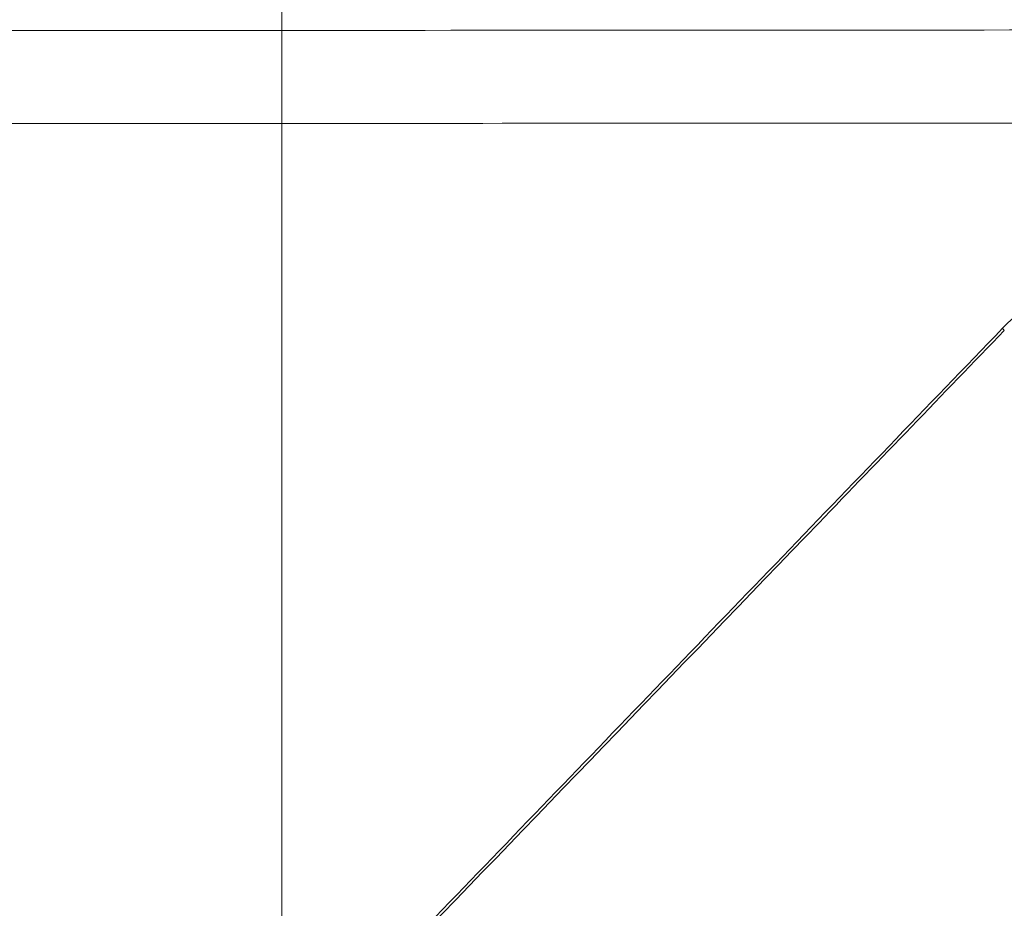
# Model space of a CAD drawing. Header units: millimetres. Extents: x -620 to 6530, y -1325 to 1325.
# Tile 408 of 656: x -8 to 23, y -236 to -208. Entities that reach past the tile are written whole.
import ezdxf

# ---------------------------------------------------------------- set-up
doc = ezdxf.new("R2010")
doc.units = ezdxf.units.MM
doc.layers.add('Left$10', color=7, linetype='Continuous', true_color=0xffffff)
doc.layers.add('Plan', color=7, linetype='Continuous', true_color=0xffffff)

msp = doc.modelspace()

# ---------------------------------------------------------------- linework, layer by layer
at = {"layer": 'Left$10', "color": 155, "linetype": 'Continuous', "lineweight": 13}
for p, q in [((0, -406.815, 1367.064), (0, 406.815, 1367.064)), ((0, -388.815, 1320.639), (0, 388.815, 1320.639)), ((0, 289.9, 265.227), (0, -289.9, 265.227)), ((0, -289.9, 248.691), (0, 289.9, 248.691)), ((0, 289.9, 155.331), (0, -289.9, 155.331)), ((0, -289.9, 208.244), (0, 289.9, 208.244)), ((0, 289.9, 243.446), (0, -289.9, 243.446)), ((0, -277.925, 111.051), (0, 277.925, 111.051)), ((0, 265.803, 105.492), (0, -265.803, 105.492)), ((0, -255.286, 101.707), (0, 255.286, 101.707)), ((0, 240.164, 1184.522), (0, -240.164, 1184.522)), ((0, -235.603, 1159.943), (0, 235.603, 1159.943)), ((0, 234.842, 1155.875), (0, -234.842, 1155.875)), ((0, -233.071, 1146.191), (0, 233.071, 1146.191)), ((0, 221.55, 1082.632), (0, -221.55, 1082.632)), ((0, -185.462, 94.175), (0, -255.286, 101.707)), ((0, -208.991, 1008.01), (0, -203.897, 1008.01)), ((0, -214.356, 1024.526), (0, -213.361, 1024.898)), ((0, -213.918, 1033.661), (0, -215.276, 1033.154))]:
    msp.add_line(p, q, dxfattribs=at)
at = {"layer": 'Left$10', "color": 155, "linetype": 'Continuous', "lineweight": 18}
for p, q in [((0, -406.782, 1368.426), (0, 406.782, 1368.426)), ((0, -388.258, 1347.175), (0, 388.258, 1347.175)), ((0, -265.519, 266.226), (0, 265.519, 266.226)), ((0, -219.773, 1072.709), (0, 219.773, 1072.709)), ((0, -186.535, 94.195), (0, -256.358, 101.727)), ((0, -208.991, 1008.013), (0, -203.897, 1008.013))]:
    msp.add_line(p, q, dxfattribs=at)
at = {"layer": 'Left$10', "color": 155, "linetype": 'Continuous', "lineweight": 18, "extrusion": (-1, 0, 0)}
msp.add_arc((220.924, 1033.668), 5, 249.4987, 269.2578, dxfattribs=at)
at = {"layer": 'Left$10', "color": 155, "linetype": 'Continuous', "lineweight": 13, "extrusion": (-1, 0, 0)}
for centre, major_axis, ratio, start_param, end_param in [((0, -210.646, 995.153), (0, 2.999, 0.077), 0.45686, 5.489274, 6.282189), ((0, -210.884, 1004.409), (0, -2.996, 0.156), 0.999935, 1.518069, 3.063497), ((0, -210.884, 1004.409), (0, 2.999, 0.077), 0.461829, 5.489384, 6.282186), ((0, -210.884, 1004.409), (0, -0.04, 3), 0.74058, 0.016883, 1.226048), ((0, -218.53, 1034.563), (0, -1.751, 4.683), 0.999473, 1.752188, 2.028086), ((0, -218.914, 1034.42), (0, 1.751, -4.683), 0.999473, 5.066322, 5.11181), ((0, -219.354, 1024.518), (0, 5, 0.037), 0.181073, 0.030944, 1.602601), ((0, -219.375, 1025.59), (0, -4.998, -0.156), 0.180287, 3.172798, 4.748517), ((0, -220.196, 1032.277), (0, -4.872, -1.122), 0.84293, 3.200973, 4.919369), ((0, -220.637, 1033.776), (0, -1.751, 4.683), 0.999473, 1.752188, 2.646832), ((0, -220.924, 1033.668), (0, -1.751, 4.683), 0.999473, 1.752188, 3.141579), ((0, -220.924, 1033.668), (0, 4.925, 0.862), 0.094455, 5.490864, 6.251107), ((0, -220.924, 1033.668), (0, -0.065, 5), 0.693589, 1.391336, 3.157296)]:
    msp.add_ellipse(centre, major_axis=major_axis, ratio=ratio, start_param=start_param, end_param=end_param, dxfattribs=at)
at = {"layer": 'Left$10', "color": 155, "linetype": 'Continuous', "lineweight": 18, "extrusion": (-1, 0, 0)}
for centre, major_axis, ratio, start_param, end_param in [((0, -210.821, 1005.627), (0, -2.996, 0.156), 0.999935, 1.518069, 3.063497), ((0, -218.368, 1016.705), (0, 5, 0.037), 0.181073, 0.000256, 0.030944), ((0, -220.637, 1033.776), (0, -1.751, 4.683), 0.999473, 2.646832, 3.141497)]:
    msp.add_ellipse(centre, major_axis=major_axis, ratio=ratio, start_param=start_param, end_param=end_param, dxfattribs=at)
at = {"layer": 'Left$10', "color": 155, "linetype": 'Continuous', "lineweight": 18}
for points, knots in [([(0, -758.021, 564.891), (0, -695.301, 564.821), (0, -632.413, 564.759), (0, -506.385, 564.653), (0, -443.245, 564.609), (0, -316.796, 564.538), (0, -190.178, 564.485), (0, 0, 564.458), (0, 190.178, 564.485), (0, 316.796, 564.538), (0, 443.245, 564.609), (0, 506.385, 564.653), (0, 632.413, 564.759), (0, 695.301, 564.821), (0, 758.021, 564.891)], [0, 0, 0, 0, 0.125, 0.125, 0.25, 0.25, 0.375, 0.5, 0.625, 0.75, 0.75, 0.875, 0.875, 1, 1, 1, 1]), ([(0, -384.313, 1771.101), (0, -376.829, 1771.332), (0, -369.283, 1771.555), (0, -354.077, 1771.99), (0, -346.417, 1772.2), (0, -330.993, 1772.607), (0, -323.23, 1772.804), (0, -307.61, 1773.183), (0, -299.755, 1773.365), (0, -276.066, 1773.891), (0, -260.111, 1774.213), (0, -227.968, 1774.797), (0, -211.78, 1775.06), (0, -179.265, 1775.526), (0, -162.938, 1775.729), (0, -130.238, 1776.076), (0, -113.866, 1776.22), (0, -89.34, 1776.391), (0, -81.171, 1776.441), (0, -64.854, 1776.526), (0, -56.707, 1776.561), (0, -40.446, 1776.617), (0, -32.332, 1776.638), (0, -20.194, 1776.659), (0, -14.133, 1776.667), (0, -7.078, 1776.671), (0, -3.554, 1776.673), (0, -1.794, 1776.673), (0, -1.039, 1776.673), (0, -0.536, 1776.673), (0, -0.285, 1776.673), (0, 8.011, 1776.673), (0, 16.083, 1776.666), (0, 32.27, 1776.638), (0, 40.385, 1776.617), (0, 56.649, 1776.561), (0, 64.798, 1776.526), (0, 81.117, 1776.441), (0, 89.288, 1776.391), (0, 113.818, 1776.22), (0, 130.193, 1776.076), (0, 162.899, 1775.73), (0, 179.229, 1775.526), (0, 211.749, 1775.061), (0, 227.94, 1774.798), (0, 260.089, 1774.213), (0, 276.047, 1773.891), (0, 299.74, 1773.365), (0, 307.597, 1773.183), (0, 323.219, 1772.804), (0, 330.984, 1772.607), (0, 346.41, 1772.2), (0, 354.072, 1771.99), (0, 369.281, 1771.555), (0, 376.828, 1771.332), (0, 384.313, 1771.101)], [0, 0, 0, 0, 0.03125, 0.03125, 0.0625, 0.0625, 0.09375, 0.09375, 0.125, 0.125, 0.1875, 0.1875, 0.25, 0.25, 0.3125, 0.3125, 0.375, 0.375, 0.40625, 0.40625, 0.4375, 0.4375, 0.46875, 0.46875, 0.484375, 0.492187, 0.496094, 0.498047, 0.499023, 0.499023, 0.5, 0.5, 0.53125, 0.53125, 0.5625, 0.5625, 0.59375, 0.59375, 0.625, 0.625, 0.6875, 0.6875, 0.75, 0.75, 0.8125, 0.8125, 0.875, 0.875, 0.90625, 0.90625, 0.9375, 0.9375, 0.96875, 0.96875, 1, 1, 1, 1]), ([(0, 383.672, 1819.015), (0, 355.042, 1819.894), (0, 326.333, 1820.65), (0, 264.645, 1822.046), (0, 231.516, 1822.654), (0, 165.317, 1823.615), (0, 132.236, 1823.968), (0, 66.108, 1824.438), (0, 33.051, 1824.554), (0, -33.053, 1824.554), (0, -66.11, 1824.438), (0, -132.238, 1823.968), (0, -165.319, 1823.615), (0, -231.518, 1822.654), (0, -264.647, 1822.046), (0, -326.333, 1820.65), (0, -355.042, 1819.894), (0, -383.672, 1819.015)], [0, 0, 0, 0, 0.111426, 0.111426, 0.24093, 0.24093, 0.37044, 0.37044, 0.499956, 0.499956, 0.629478, 0.629478, 0.759006, 0.759006, 0.888541, 0.888541, 1, 1, 1, 1]), ([(0, 0, 2416.044), (0, -4.38, 2416.044), (0, -8.759, 2416.042), (0, -15.329, 2416.037), (0, -17.519, 2416.034), (0, -21.898, 2416.028), (0, -32.846, 2416.012), (0, -43.79, 2415.982), (0, -70.05, 2415.886), (0, -87.547, 2415.788), (0, -140.01, 2415.38), (0, -174.946, 2414.957), (0, -244.73, 2413.744), (0, -279.578, 2412.955), (0, -349.174, 2410.948), (0, -383.923, 2409.73), (0, -418.617, 2408.267)], [0, 0, 0, 0, 0.03125, 0.03125, 0.046875, 0.046875, 0.0625, 0.125, 0.125, 0.25, 0.25, 0.5, 0.5, 0.75, 0.75, 1, 1, 1, 1]), ([(0, 0, 2511.852), (0, -66.781, 2511.853), (0, -133.629, 2510.892), (0, -273.984, 2506.862), (0, -347.553, 2503.581), (0, -420.977, 2499.14)], [0, 0, 0, 0, 0.474999, 0.474999, 1, 1, 1, 1]), ([(0, -437.728, 2548.106), (0, -361.408, 2552.871), (0, -284.928, 2556.392), (0, -138.932, 2560.719), (0, -69.43, 2561.748), (0, 0, 2561.748)], [0, 0, 0, 0, 0.525004, 0.525004, 1, 1, 1, 1]), ([(0, -437.875, 2536.749), (0, -428.791, 2537.316), (0, -419.703, 2537.865), (0, -401.521, 2538.93), (0, -392.427, 2539.444), (0, -374.232, 2540.438), (0, -365.131, 2540.917), (0, -351.476, 2541.61), (0, -346.923, 2541.836), (0, -337.817, 2542.28), (0, -333.263, 2542.498), (0, -319.599, 2543.138), (0, -310.487, 2543.546), (0, -292.259, 2544.328), (0, -283.142, 2544.702), (0, -264.904, 2545.413), (0, -255.782, 2545.751), (0, -237.536, 2546.391), (0, -228.41, 2546.694), (0, -214.719, 2547.121), (0, -210.155, 2547.259), (0, -201.026, 2547.526), (0, -196.461, 2547.655), (0, -182.766, 2548.029), (0, -164.502, 2548.492), (0, -146.233, 2548.883), (0, -127.961, 2549.239), (0, -118.824, 2549.4), (0, -105.116, 2549.613), (0, -100.547, 2549.68), (0, -91.408, 2549.805), (0, -86.839, 2549.863), (0, -73.129, 2550.023), (0, -63.989, 2550.112), (0, -50.278, 2550.219), (0, -45.707, 2550.251), (0, -36.566, 2550.304), (0, -22.854, 2550.371), (0, -9.142, 2550.398), (0, 0, 2550.398)], [0, 0, 0, 0, 0.0625, 0.0625, 0.125, 0.125, 0.1875, 0.1875, 0.21875, 0.21875, 0.25, 0.25, 0.3125, 0.3125, 0.375, 0.375, 0.4375, 0.4375, 0.5, 0.5, 0.53125, 0.53125, 0.5625, 0.5625, 0.625, 0.6875, 0.6875, 0.75, 0.75, 0.78125, 0.78125, 0.8125, 0.8125, 0.875, 0.875, 0.90625, 0.90625, 0.9375, 1, 1, 1, 1]), ([(0, -422.108, 2505.656), (0, -348.488, 2510.11), (0, -274.721, 2513.401), (0, -133.989, 2517.443), (0, -66.961, 2518.406), (0, 0, 2518.406)], [0, 0, 0, 0, 0.525001, 0.525001, 1, 1, 1, 1]), ([(0, -18.633, -1.482), (0, -59.662, 14.995), (0, -100.691, 31.472), (0, -182.749, 64.426), (0, -223.778, 80.903), (0, -264.807, 97.379)], [0, 0, 0, 0, 0.5, 0.5, 1, 1, 1, 1]), ([(0, -433.684, 2553.012), (0, -387.736, 2555.998), (0, -292.621, 2561.179), (0, -163.35, 2565.371), (0, -80.143, 2566.56), (0, -46.25, 2566.791)], [0, 0, 0, 0, 0.356999, 0.738117, 1, 1, 1, 1]), ([(0, -370.435, 1490.016), (0, -359.139, 1490.571), (0, -347.84, 1491.101), (0, -325.236, 1492.11), (0, -313.932, 1492.589), (0, -291.318, 1493.497), (0, -280.009, 1493.925), (0, -263.041, 1494.529), (0, -257.385, 1494.724), (0, -246.07, 1495.102), (0, -240.413, 1495.284), (0, -223.438, 1495.812), (0, -212.12, 1496.139), (0, -189.485, 1496.741), (0, -178.166, 1497.016), (0, -155.529, 1497.517), (0, -144.209, 1497.741), (0, -121.569, 1498.14), (0, -110.249, 1498.314), (0, -98.927, 1498.462)], [0, 0, 0, 0, 0.125, 0.125, 0.25, 0.25, 0.375, 0.375, 0.4375, 0.4375, 0.5, 0.5, 0.625, 0.625, 0.75, 0.75, 0.875, 0.875, 1, 1, 1, 1]), ([(0, -98.927, 1497.706), (0, -144.439, 1497.114), (0, -189.943, 1496.113), (0, -280.912, 1493.295), (0, -326.378, 1491.477), (0, -371.814, 1489.252)], [0, 0, 0, 0, 0.5, 0.5, 1, 1, 1, 1]), ([(0, -371.412, 1474.193), (0, -349.23, 1475.28), (0, -327.044, 1476.27), (0, -293.759, 1477.608), (0, -282.663, 1478.03), (0, -260.469, 1478.825), (0, -249.371, 1479.198), (0, -227.173, 1479.895), (0, -216.074, 1480.22), (0, -193.873, 1480.82), (0, -182.772, 1481.095), (0, -149.468, 1481.849), (0, -127.263, 1482.254), (0, -105.057, 1482.562)], [0, 0, 0, 0, 0.25, 0.25, 0.375, 0.375, 0.5, 0.5, 0.625, 0.625, 0.75, 0.75, 1, 1, 1, 1]), ([(0, -108.338, 1402.141), (0, -116.104, 1402.136), (0, -135.785, 1402.124), (0, -166.028, 1402.099), (0, -196.995, 1402.068), (0, -224.405, 1402.036), (0, -249.471, 1402.003), (0, -274.12, 1401.966), (0, -296.286, 1401.93), (0, -314.942, 1401.897), (0, -328.141, 1401.872), (0, -335.463, 1401.858), (0, -338.079, 1401.853)], [0, 0, 0, 0, 0.101348, 0.256855, 0.394731, 0.505598, 0.614724, 0.722051, 0.827522, 0.904296, 0.965813, 1, 1, 1, 1]), ([(0, -208.57, 996.222), (0, -208.57, 996.222), (0, -208.57, 996.222), (0, -208.57, 996.209), (0, -208.569, 996.197), (0, -208.569, 996.184)], [0, 0, 0, 0, 0.000939, 0.000939, 1, 1, 1, 1]), ([(0, -210.887, 1007.408), (0, -211.343, 1007.402), (0, -211.8, 1007.396), (0, -214.931, 1007.355), (0, -217.607, 1007.319), (0, -224.565, 1007.226), (0, -228.85, 1007.169), (0, -235.282, 1007.083), (0, -237.428, 1007.055), (0, -239.575, 1007.026)], [0, 0, 0, 0, 0.047807, 0.047807, 0.327795, 0.327795, 0.775776, 0.775776, 1, 1, 1, 1]), ([(0, -213.046, 96.96), (0, -213.082, 96.876), (0, -213.117, 96.792), (0, -213.274, 96.426), (0, -213.399, 96.146), (0, -213.659, 95.589), (0, -213.793, 95.312), (0, -214.073, 94.762), (0, -214.219, 94.489), (0, -214.446, 94.083), (0, -214.523, 93.949), (0, -214.681, 93.681), (0, -214.761, 93.548), (0, -215.006, 93.153), (0, -215.176, 92.894), (0, -215.529, 92.385), (0, -215.713, 92.136), (0, -215.954, 91.831), (0, -216.002, 91.77), (0, -216.101, 91.65), (0, -216.249, 91.471), (0, -216.403, 91.296), (0, -216.716, 90.954), (0, -216.933, 90.734), (0, -217.274, 90.421), (0, -217.39, 90.32), (0, -217.628, 90.123), (0, -217.75, 90.027), (0, -217.907, 89.912), (0, -217.939, 89.89), (0, -218.002, 89.844), (0, -218.034, 89.822), (0, -218.131, 89.756), (0, -218.196, 89.713), (0, -218.392, 89.588), (0, -218.526, 89.509), (0, -218.798, 89.362), (0, -218.937, 89.294), (0, -219.15, 89.2), (0, -219.222, 89.17), (0, -219.367, 89.114), (0, -219.44, 89.088), (0, -219.812, 88.964), (0, -220.113, 88.895), (0, -220.571, 88.842), (0, -220.725, 88.832), (0, -220.957, 88.831), (0, -221.035, 88.833), (0, -221.152, 88.839), (0, -221.191, 88.842), (0, -221.269, 88.849), (0, -221.308, 88.852), (0, -221.658, 88.891), (0, -221.961, 88.961), (0, -222.257, 89.064)], [0, 0, 0, 0, 0.020808, 0.020808, 0.09075, 0.09075, 0.160692, 0.160692, 0.230635, 0.230635, 0.265606, 0.265606, 0.300577, 0.300577, 0.370519, 0.370519, 0.440462, 0.440462, 0.457947, 0.457947, 0.475433, 0.510404, 0.510404, 0.580346, 0.580346, 0.615317, 0.615317, 0.650289, 0.650289, 0.659031, 0.659031, 0.667774, 0.667774, 0.68526, 0.68526, 0.720231, 0.720231, 0.755202, 0.755202, 0.772688, 0.772688, 0.790173, 0.790173, 0.860115, 0.860115, 0.895087, 0.895087, 0.912572, 0.912572, 0.921315, 0.921315, 0.930058, 0.930058, 1, 1, 1, 1]), ([(0, -213.918, 1033.661), (0, -213.889, 1033.422), (0, -213.858, 1033.164), (0, -213.794, 1032.612), (0, -213.761, 1032.319), (0, -213.694, 1031.696), (0, -213.661, 1031.368), (0, -213.613, 1030.85), (0, -213.597, 1030.673), (0, -213.577, 1030.446), (0, -213.573, 1030.4), (0, -213.566, 1030.308), (0, -213.562, 1030.262), (0, -213.551, 1030.123), (0, -213.543, 1030.03), (0, -213.507, 1029.56), (0, -213.481, 1029.172), (0, -213.434, 1028.375), (0, -213.415, 1027.965), (0, -213.383, 1027.125), (0, -213.372, 1026.694), (0, -213.363, 1026.142), (0, -213.362, 1026.031), (0, -213.36, 1025.807), (0, -213.359, 1025.695), (0, -213.358, 1025.356), (0, -213.359, 1025.128), (0, -213.361, 1024.898)], [0, 0, 0, 0, 0.125, 0.125, 0.25, 0.25, 0.375, 0.375, 0.4375, 0.4375, 0.453125, 0.453125, 0.46875, 0.46875, 0.5, 0.5, 0.625, 0.625, 0.75, 0.75, 0.875, 0.875, 0.90625, 0.90625, 0.9375, 0.9375, 1, 1, 1, 1]), ([(0, -213.361, 1024.898), (0, -213.364, 1024.573), (0, -213.37, 1023.915), (0, -213.377, 1022.91), (0, -213.38, 1022.227), (0, -213.381, 1021.796), (0, -213.382, 1021.71), (0, -213.382, 1021.537), (0, -213.383, 1021.278), (0, -213.383, 1021.019), (0, -213.384, 1020.502), (0, -213.384, 1019.812), (0, -213.382, 1018.778), (0, -213.379, 1018.089), (0, -213.375, 1017.401), (0, -213.373, 1017.057), (0, -213.371, 1016.713)], [0, 0, 0, 0, 0.125, 0.25, 0.375, 0.375, 0.40625, 0.40625, 0.4375, 0.5, 0.5, 0.625, 0.75, 0.875, 0.875, 1, 1, 1, 1]), ([(0, -215.743, 1050.095), (0, -215.613, 1049.378), (0, -215.181, 1046.961), (0, -214.518, 1042.945), (0, -213.883, 1038.783), (0, -213.575, 1036.328), (0, -213.489, 1035.159), (0, -213.484, 1034.241), (0, -213.703, 1033.074), (0, -214.047, 1032.285), (0, -214.335, 1031.834), (0, -214.383, 1031.762)], [0, 0, 0, 0, 0.085799, 0.294934, 0.504254, 0.715277, 0.827163, 0.895109, 0.935285, 0.989591, 1, 1, 1, 1]), ([(0, -215.829, 1050.605), (0, -215.741, 1050.114), (0, -215.655, 1049.625), (0, -215.485, 1048.653), (0, -215.401, 1048.169), (0, -215.297, 1047.568), (0, -215.266, 1047.387), (0, -215.236, 1047.207), (0, -215.215, 1047.088), (0, -215.205, 1047.028), (0, -215.154, 1046.729), (0, -215.114, 1046.493), (0, -214.995, 1045.79), (0, -214.842, 1044.87), (0, -214.698, 1043.986), (0, -214.593, 1043.336), (0, -214.559, 1043.122), (0, -214.508, 1042.803), (0, -214.491, 1042.698), (0, -214.458, 1042.488), (0, -214.442, 1042.384), (0, -214.361, 1041.867), (0, -214.299, 1041.47), (0, -214.183, 1040.706), (0, -214.128, 1040.34), (0, -214.025, 1039.639), (0, -213.977, 1039.304), (0, -213.922, 1038.906), (0, -213.911, 1038.827), (0, -213.89, 1038.671), (0, -213.879, 1038.595), (0, -213.849, 1038.37), (0, -213.829, 1038.225), (0, -213.775, 1037.807), (0, -213.742, 1037.549), (0, -213.686, 1037.075), (0, -213.661, 1036.858), (0, -213.631, 1036.565), (0, -213.622, 1036.473), (0, -213.61, 1036.343), (0, -213.607, 1036.3), (0, -213.6, 1036.219), (0, -213.597, 1036.18), (0, -213.582, 1035.993), (0, -213.576, 1035.867), (0, -213.57, 1035.663), (0, -213.572, 1035.585), (0, -213.585, 1035.476), (0, -213.595, 1035.446), (0, -213.611, 1035.44)], [0, 0, 0, 0, 0.0625, 0.0625, 0.125, 0.125, 0.140625, 0.148438, 0.148438, 0.15625, 0.15625, 0.1875, 0.1875, 0.25, 0.3125, 0.3125, 0.34375, 0.34375, 0.359375, 0.359375, 0.375, 0.375, 0.4375, 0.4375, 0.5, 0.5, 0.5625, 0.5625, 0.578125, 0.578125, 0.59375, 0.59375, 0.625, 0.625, 0.6875, 0.6875, 0.75, 0.75, 0.78125, 0.78125, 0.796875, 0.796875, 0.8125, 0.8125, 0.875, 0.875, 0.9375, 0.9375, 1, 1, 1, 1]), ([(0, -213.952, 1034.221), (0, -213.952, 1034.221), (0, -213.952, 1034.217), (0, -213.944, 1034.039), (0, -213.9, 1033.64), (0, -213.863, 1033.31)], [0, 0, 0, 0, 0.024375, 0.423495, 1, 1, 1, 1]), ([(0, -214.379, 1025.718), (0, -214.39, 1026.09), (0, -214.406, 1026.457), (0, -214.446, 1027.179), (0, -214.471, 1027.534), (0, -214.527, 1028.234), (0, -214.559, 1028.578), (0, -214.604, 1029.001), (0, -214.613, 1029.085), (0, -214.627, 1029.211), (0, -214.631, 1029.253), (0, -214.641, 1029.336), (0, -214.665, 1029.543), (0, -214.69, 1029.746), (0, -214.752, 1030.224), (0, -214.795, 1030.531), (0, -214.886, 1031.124), (0, -214.934, 1031.41), (0, -214.994, 1031.752), (0, -215.006, 1031.819), (0, -215.031, 1031.953), (0, -215.043, 1032.019), (0, -215.08, 1032.215), (0, -215.105, 1032.342), (0, -215.178, 1032.71), (0, -215.228, 1032.94), (0, -215.276, 1033.154)], [0, 0, 0, 0, 0.125, 0.125, 0.25, 0.25, 0.375, 0.375, 0.40625, 0.40625, 0.421875, 0.421875, 0.4375, 0.5, 0.5, 0.625, 0.625, 0.75, 0.75, 0.78125, 0.78125, 0.8125, 0.8125, 0.875, 0.875, 1, 1, 1, 1]), ([(0, -220.379, 1461.803), (0, -220.052, 1461.803), (0, -219.397, 1461.853), (0, -218.138, 1462.144), (0, -216.751, 1462.854), (0, -215.639, 1464.128), (0, -215.248, 1465.63), (0, -215.639, 1467.133), (0, -216.751, 1468.407), (0, -218.138, 1469.116), (0, -219.397, 1469.408), (0, -220.052, 1469.457), (0, -220.379, 1469.457)], [0, 0, 0, 0, 0.0625, 0.125, 0.25, 0.375, 0.5, 0.625, 0.75, 0.875, 0.9375, 1, 1, 1, 1]), ([(0, -243.159, 1200.665), (0, -242.019, 1194.571), (0, -239.735, 1182.331), (0, -237.448, 1169.984), (0, -235.731, 1160.684), (0, -235.159, 1157.578), (0, -234.443, 1153.686), (0, -234.3, 1152.907), (0, -234.013, 1151.349), (0, -233.584, 1149.012), (0, -233.155, 1146.672), (0, -231.724, 1138.868), (0, -229.438, 1126.351), (0, -227.156, 1113.772), (0, -225.873, 1106.679), (0, -225.731, 1105.891), (0, -225.446, 1104.314), (0, -225.019, 1101.949), (0, -224.023, 1096.428), (0, -222.604, 1088.536), (0, -221.472, 1082.219), (0, -220.624, 1077.479), (0, -220.2, 1075.109), (0, -219.706, 1072.343), (0, -219.495, 1071.157), (0, -219.389, 1070.564), (0, -219.354, 1070.366), (0, -219.283, 1069.971), (0, -218.12, 1063.45), (0, -216.957, 1056.929), (0, -215.829, 1050.605)], [0, 0, 0, 0, 0.125, 0.25, 0.25, 0.3125, 0.3125, 0.328125, 0.328125, 0.34375, 0.375, 0.375, 0.5, 0.625, 0.625, 0.640625, 0.640625, 0.65625, 0.6875, 0.75, 0.8125, 0.8125, 0.84375, 0.859375, 0.867188, 0.867188, 0.871094, 0.871094, 0.875, 1, 1, 1, 1]), ([(0, -220.379, 1469.457), (0, -220.706, 1469.457), (0, -221.361, 1469.408), (0, -222.62, 1469.116), (0, -224.007, 1468.407), (0, -225.119, 1467.133), (0, -225.509, 1465.63), (0, -225.119, 1464.128), (0, -224.007, 1462.854), (0, -222.62, 1462.144), (0, -221.361, 1461.853), (0, -220.706, 1461.803), (0, -220.379, 1461.803)], [0, 0, 0, 0, 0.0625, 0.125, 0.25, 0.375, 0.5, 0.625, 0.75, 0.875, 0.9375, 1, 1, 1, 1])]:
    msp.add_open_spline(points, degree=3, knots=knots, dxfattribs=at)
for points, degree in [([(0, -371.656, 1481.189), (0, -237.002, 1487.787), (0, -102.197, 1489.601)], 2), ([(0, -121.939, 1443.435), (0, -129.931, 1443.435), (0, -146.217, 1443.435), (0, -171.41, 1443.435), (0, -197.164, 1443.434), (0, -214.531, 1443.434), (0, -223.215, 1443.434)], 3), ([(0, -739.93, 635.198), (0, -536.334, 634.972), (0, -331.001, 634.84), (0, -125.352, 634.802)], 3), ([(0, -207.822, 1005.706), (0, -206.692, 962.816), (0, -205.563, 919.926), (0, -204.433, 877.036)], 3), ([(0, -274.773, 1008.593), (0, -253.459, 1008.606), (0, -232.143, 1008.617), (0, -210.823, 1008.627)], 3), ([(0, -213.369, 1016.741), (0, -213.309, 1008.625)], 1), ([(0, -218.886, 1029.092), (0, -219.173, 1028.985)], 1), ([(0, -342.428, 1027.094), (0, -301.924, 1027.619), (0, -261.419, 1028.144), (0, -220.914, 1028.669)], 3), ([(0, -222.257, 89.064), (0, -228.309, 91.16), (0, -234.36, 93.256), (0, -240.412, 95.352)], 3), ([(0, -223.215, 1443.434), (0, -232.043, 1443.434), (0, -249.699, 1443.434), (0, -275.869, 1443.435), (0, -301.453, 1443.435), (0, -317.976, 1443.435), (0, -326.08, 1443.435)], 3)]:
    msp.add_open_spline(points, degree=degree, dxfattribs=at)
at = {"layer": 'Left$10', "color": 155, "linetype": 'Continuous', "lineweight": 13}
for points, knots in [([(0, -745.551, 628.946), (0, -638.739, 628.828), (0, -531.592, 628.736), (0, -317.91, 628.602), (0, -211.312, 628.561), (0, -104.814, 628.545)], [0, 0, 0, 0, 0.503001, 0.503001, 1, 1, 1, 1]), ([(0, -104.828, 634.748), (0, -211.854, 634.765), (0, -318.818, 634.807), (0, -532.017, 634.942), (0, -638.287, 635.035), (0, -744.226, 635.153)], [0, 0, 0, 0, 0.5, 0.5, 1, 1, 1, 1]), ([(0, -108.344, 1404.255), (0, -117.984, 1404.249), (0, -134.93, 1404.238), (0, -159.827, 1404.217), (0, -183.034, 1404.196), (0, -206.887, 1404.17), (0, -230.737, 1404.14), (0, -254.934, 1404.107), (0, -277.126, 1404.073), (0, -294.959, 1404.044), (0, -305.731, 1404.025), (0, -311.567, 1404.014), (0, -314.807, 1404.008), (0, -317.794, 1404.003), (0, -320.747, 1403.997), (0, -323.667, 1403.992), (0, -326.553, 1403.986), (0, -329.406, 1403.981), (0, -332.225, 1403.975), (0, -335.011, 1403.97), (0, -336.957, 1403.966), (0, -337.974, 1403.964), (0, -338.075, 1403.964)], [0, 0, 0, 0, 0.125822, 0.221162, 0.324968, 0.428772, 0.532575, 0.636378, 0.744774, 0.822433, 0.869353, 0.885532, 0.898687, 0.911697, 0.924561, 0.93728, 0.949853, 0.962281, 0.974563, 0.9867, 0.998691, 1, 1, 1, 1]), ([(0, -108.348, 1399.439), (0, -108.404, 1399.439), (0, -108.889, 1399.439), (0, -109.802, 1399.438), (0, -111.086, 1399.437), (0, -112.37, 1399.437), (0, -113.654, 1399.436), (0, -114.938, 1399.435), (0, -116.222, 1399.434), (0, -117.506, 1399.434), (0, -118.79, 1399.433), (0, -120.074, 1399.432), (0, -121.358, 1399.431), (0, -122.641, 1399.43), (0, -123.925, 1399.429), (0, -125.209, 1399.429), (0, -126.492, 1399.428), (0, -127.775, 1399.427), (0, -129.059, 1399.426), (0, -130.342, 1399.425), (0, -131.625, 1399.424), (0, -132.908, 1399.423), (0, -134.191, 1399.422), (0, -135.474, 1399.421), (0, -136.756, 1399.421), (0, -138.039, 1399.42), (0, -139.321, 1399.419), (0, -140.603, 1399.418), (0, -141.886, 1399.417), (0, -143.168, 1399.416), (0, -144.449, 1399.415), (0, -145.731, 1399.414), (0, -147.013, 1399.413), (0, -148.294, 1399.412), (0, -149.575, 1399.411), (0, -150.856, 1399.41), (0, -152.137, 1399.409), (0, -153.418, 1399.408), (0, -154.698, 1399.407), (0, -155.978, 1399.405), (0, -157.258, 1399.404), (0, -158.538, 1399.403), (0, -159.818, 1399.402), (0, -161.097, 1399.401), (0, -162.377, 1399.4), (0, -163.656, 1399.399), (0, -164.934, 1399.398), (0, -166.213, 1399.397), (0, -167.491, 1399.395), (0, -168.769, 1399.394), (0, -170.047, 1399.393), (0, -171.325, 1399.392), (0, -172.602, 1399.391), (0, -173.879, 1399.39), (0, -175.156, 1399.388), (0, -176.432, 1399.387), (0, -177.709, 1399.386), (0, -178.985, 1399.385), (0, -180.26, 1399.383), (0, -181.536, 1399.382), (0, -182.811, 1399.381), (0, -184.086, 1399.38), (0, -185.36, 1399.378), (0, -186.634, 1399.377), (0, -187.908, 1399.376), (0, -189.182, 1399.374), (0, -190.455, 1399.373), (0, -191.728, 1399.372), (0, -193.001, 1399.37), (0, -194.273, 1399.369), (0, -195.545, 1399.368), (0, -196.816, 1399.366), (0, -198.087, 1399.365), (0, -199.358, 1399.364), (0, -200.629, 1399.362), (0, -201.899, 1399.361), (0, -203.169, 1399.359), (0, -204.438, 1399.358), (0, -205.707, 1399.357), (0, -206.976, 1399.355), (0, -208.244, 1399.354), (0, -209.512, 1399.352), (0, -210.779, 1399.351), (0, -212.046, 1399.349), (0, -213.313, 1399.348), (0, -214.579, 1399.346), (0, -215.844, 1399.345), (0, -217.11, 1399.343), (0, -218.375, 1399.342), (0, -219.639, 1399.34), (0, -220.903, 1399.339), (0, -222.167, 1399.337), (0, -223.43, 1399.336), (0, -224.693, 1399.334), (0, -225.955, 1399.333), (0, -227.217, 1399.331), (0, -228.478, 1399.329), (0, -229.739, 1399.328), (0, -230.999, 1399.326), (0, -232.259, 1399.325), (0, -233.518, 1399.323), (0, -234.777, 1399.321), (0, -236.035, 1399.32), (0, -237.293, 1399.318), (0, -238.551, 1399.316), (0, -239.808, 1399.315), (0, -241.064, 1399.313), (0, -242.32, 1399.311), (0, -243.575, 1399.31), (0, -244.83, 1399.308), (0, -246.084, 1399.306), (0, -247.61, 1399.304), (0, -249.407, 1399.302), (0, -251.475, 1399.299), (0, -253.542, 1399.296), (0, -255.609, 1399.293), (0, -257.675, 1399.29), (0, -259.74, 1399.287), (0, -261.804, 1399.284), (0, -263.867, 1399.281), (0, -265.93, 1399.278), (0, -267.991, 1399.275), (0, -270.052, 1399.272), (0, -272.111, 1399.269), (0, -274.17, 1399.266), (0, -276.227, 1399.262), (0, -278.284, 1399.259), (0, -280.339, 1399.256), (0, -282.393, 1399.253), (0, -284.446, 1399.249), (0, -286.498, 1399.246), (0, -288.549, 1399.243), (0, -290.598, 1399.239), (0, -292.646, 1399.236), (0, -294.693, 1399.233), (0, -296.739, 1399.229), (0, -298.784, 1399.226), (0, -300.827, 1399.222), (0, -302.868, 1399.219), (0, -304.909, 1399.215), (0, -306.948, 1399.212), (0, -308.985, 1399.208), (0, -311.021, 1399.204), (0, -313.056, 1399.201), (0, -315.089, 1399.197), (0, -317.121, 1399.194), (0, -319.151, 1399.19), (0, -321.179, 1399.186), (0, -323.206, 1399.182), (0, -325.232, 1399.179), (0, -327.255, 1399.175), (0, -329.277, 1399.171), (0, -331.297, 1399.167), (0, -333.316, 1399.163), (0, -335.333, 1399.159), (0, -336.927, 1399.156), (0, -337.849, 1399.154), (0, -338.099, 1399.154)], [0, 0, 0, 0, 0.000741, 0.006326, 0.011912, 0.017498, 0.023084, 0.028669, 0.034255, 0.03984, 0.045425, 0.05101, 0.056594, 0.062178, 0.067762, 0.073346, 0.078929, 0.084512, 0.090095, 0.095677, 0.101258, 0.10684, 0.112421, 0.118001, 0.123581, 0.12916, 0.134739, 0.140318, 0.145895, 0.151472, 0.157049, 0.162625, 0.1682, 0.173774, 0.179348, 0.184921, 0.190494, 0.196065, 0.201636, 0.207206, 0.212775, 0.218344, 0.223911, 0.229477, 0.235043, 0.240608, 0.246172, 0.251734, 0.257296, 0.262857, 0.268417, 0.273975, 0.279533, 0.285089, 0.290645, 0.296199, 0.301752, 0.307304, 0.312855, 0.318404, 0.323952, 0.329499, 0.335045, 0.340589, 0.346132, 0.351674, 0.357214, 0.362753, 0.368291, 0.373827, 0.379361, 0.384894, 0.390426, 0.395956, 0.401485, 0.407012, 0.412537, 0.418061, 0.423583, 0.429104, 0.434623, 0.44014, 0.445655, 0.451169, 0.456681, 0.462192, 0.4677, 0.473207, 0.478712, 0.484215, 0.489716, 0.495215, 0.500712, 0.506208, 0.511701, 0.517193, 0.522682, 0.52817, 0.533655, 0.539139, 0.54462, 0.550099, 0.555576, 0.561051, 0.566524, 0.571994, 0.577463, 0.582929, 0.588393, 0.593855, 0.599314, 0.604771, 0.613777, 0.622781, 0.631781, 0.640777, 0.649771, 0.65876, 0.667746, 0.676729, 0.685707, 0.694682, 0.703652, 0.712619, 0.721581, 0.730539, 0.739492, 0.748441, 0.757385, 0.766324, 0.775259, 0.784188, 0.793112, 0.802031, 0.810945, 0.819854, 0.828757, 0.837654, 0.846546, 0.855432, 0.864312, 0.873185, 0.882053, 0.890915, 0.89977, 0.908619, 0.917461, 0.926296, 0.935125, 0.943947, 0.952762, 0.96157, 0.970371, 0.979164, 0.98795, 0.996729, 1, 1, 1, 1]), ([(0, -338.117, 1401.282), (0, -337.897, 1401.283), (0, -332.843, 1401.293), (0, -321.038, 1401.315), (0, -302.986, 1401.348), (0, -283.602, 1401.38), (0, -265.109, 1401.409), (0, -252.353, 1401.427), (0, -245.037, 1401.437), (0, -242.853, 1401.44), (0, -240.666, 1401.443), (0, -238.475, 1401.446), (0, -236.28, 1401.449), (0, -234.081, 1401.452), (0, -231.879, 1401.455), (0, -229.672, 1401.458), (0, -227.462, 1401.461), (0, -225.249, 1401.463), (0, -223.031, 1401.466), (0, -220.81, 1401.469), (0, -218.585, 1401.472), (0, -216.357, 1401.474), (0, -214.125, 1401.477), (0, -211.889, 1401.48), (0, -209.649, 1401.482), (0, -207.406, 1401.485), (0, -205.159, 1401.487), (0, -202.909, 1401.49), (0, -200.655, 1401.492), (0, -198.397, 1401.495), (0, -196.136, 1401.497), (0, -193.871, 1401.5), (0, -191.603, 1401.502), (0, -189.331, 1401.505), (0, -187.055, 1401.507), (0, -184.776, 1401.509), (0, -182.493, 1401.512), (0, -180.207, 1401.514), (0, -177.917, 1401.516), (0, -175.623, 1401.518), (0, -173.327, 1401.521), (0, -171.026, 1401.523), (0, -168.722, 1401.525), (0, -166.415, 1401.527), (0, -164.104, 1401.529), (0, -161.79, 1401.531), (0, -159.472, 1401.533), (0, -157.151, 1401.535), (0, -154.827, 1401.537), (0, -152.499, 1401.539), (0, -150.168, 1401.541), (0, -147.833, 1401.543), (0, -145.495, 1401.545), (0, -143.153, 1401.547), (0, -140.808, 1401.548), (0, -138.46, 1401.55), (0, -136.109, 1401.552), (0, -133.754, 1401.554), (0, -131.396, 1401.555), (0, -129.034, 1401.557), (0, -126.67, 1401.559), (0, -124.302, 1401.56), (0, -121.93, 1401.562), (0, -119.556, 1401.563), (0, -117.178, 1401.565), (0, -114.797, 1401.566), (0, -112.413, 1401.568), (0, -110.263, 1401.569), (0, -108.908, 1401.57), (0, -108.349, 1401.57)], [0, 0, 0, 0, 0.002869, 0.06605, 0.154268, 0.238714, 0.319262, 0.395798, 0.405286, 0.41479, 0.424311, 0.433848, 0.443401, 0.45297, 0.462555, 0.472157, 0.481775, 0.491409, 0.501058, 0.510724, 0.520406, 0.530104, 0.539817, 0.549547, 0.559292, 0.569053, 0.57883, 0.588623, 0.598431, 0.608255, 0.618094, 0.627949, 0.637819, 0.647705, 0.657607, 0.667523, 0.677455, 0.687402, 0.697365, 0.707343, 0.717336, 0.727344, 0.737367, 0.747405, 0.757458, 0.767526, 0.777609, 0.787706, 0.797819, 0.807946, 0.818088, 0.828245, 0.838416, 0.848602, 0.858802, 0.869017, 0.879246, 0.889489, 0.899747, 0.910019, 0.920305, 0.930606, 0.94092, 0.951249, 0.961591, 0.971948, 0.982318, 0.992702, 1, 1, 1, 1]), ([(0, -109.284, 1482.915), (0, -109.684, 1482.909), (0, -110.483, 1482.897), (0, -111.681, 1482.88), (0, -112.879, 1482.862), (0, -114.077, 1482.844), (0, -115.275, 1482.825), (0, -116.473, 1482.807), (0, -117.671, 1482.788), (0, -118.869, 1482.77), (0, -120.068, 1482.751), (0, -121.266, 1482.731), (0, -122.464, 1482.712), (0, -123.662, 1482.692), (0, -124.86, 1482.673), (0, -126.058, 1482.653), (0, -127.257, 1482.633), (0, -128.455, 1482.612), (0, -129.653, 1482.592), (0, -130.851, 1482.571), (0, -132.049, 1482.55), (0, -133.247, 1482.529), (0, -134.445, 1482.508), (0, -135.644, 1482.486), (0, -136.842, 1482.465), (0, -138.04, 1482.443), (0, -139.238, 1482.421), (0, -140.436, 1482.399), (0, -141.634, 1482.376), (0, -142.833, 1482.354), (0, -144.031, 1482.331), (0, -145.229, 1482.308), (0, -146.427, 1482.285), (0, -147.625, 1482.261), (0, -148.823, 1482.238), (0, -150.022, 1482.214), (0, -151.22, 1482.19), (0, -152.418, 1482.166), (0, -153.616, 1482.141), (0, -154.814, 1482.117), (0, -156.012, 1482.092), (0, -157.211, 1482.067), (0, -158.409, 1482.042), (0, -159.607, 1482.017), (0, -160.805, 1481.992), (0, -162.003, 1481.966), (0, -163.201, 1481.94), (0, -164.4, 1481.914), (0, -165.598, 1481.888), (0, -166.796, 1481.861), (0, -167.994, 1481.835), (0, -169.192, 1481.808), (0, -170.39, 1481.781), (0, -171.589, 1481.754), (0, -172.787, 1481.726), (0, -173.985, 1481.699), (0, -175.183, 1481.671), (0, -176.381, 1481.643), (0, -177.579, 1481.615), (0, -178.778, 1481.587), (0, -179.976, 1481.558), (0, -181.174, 1481.529), (0, -182.372, 1481.5), (0, -183.57, 1481.471), (0, -184.768, 1481.442), (0, -185.967, 1481.413), (0, -187.165, 1481.383), (0, -188.363, 1481.353), (0, -189.561, 1481.323), (0, -190.759, 1481.293), (0, -191.957, 1481.262), (0, -193.156, 1481.232), (0, -194.354, 1481.201), (0, -195.552, 1481.17), (0, -196.75, 1481.139), (0, -197.948, 1481.107), (0, -199.146, 1481.076), (0, -200.344, 1481.044), (0, -201.543, 1481.012), (0, -202.741, 1480.98), (0, -203.939, 1480.948), (0, -205.137, 1480.915), (0, -206.335, 1480.882), (0, -207.533, 1480.85), (0, -208.731, 1480.816), (0, -209.93, 1480.783), (0, -211.128, 1480.75), (0, -212.326, 1480.716), (0, -213.524, 1480.682), (0, -214.722, 1480.648), (0, -215.92, 1480.614), (0, -217.118, 1480.579), (0, -218.316, 1480.545), (0, -219.515, 1480.51), (0, -220.713, 1480.475), (0, -221.911, 1480.44), (0, -223.109, 1480.404), (0, -224.307, 1480.369), (0, -225.505, 1480.333), (0, -226.703, 1480.297), (0, -227.901, 1480.261), (0, -229.099, 1480.225), (0, -230.297, 1480.188), (0, -231.496, 1480.151), (0, -232.694, 1480.115), (0, -233.892, 1480.077), (0, -235.09, 1480.04), (0, -236.288, 1480.003), (0, -237.486, 1479.965), (0, -238.684, 1479.927), (0, -239.882, 1479.889), (0, -241.08, 1479.851), (0, -242.278, 1479.812), (0, -243.476, 1479.774), (0, -244.674, 1479.735), (0, -245.872, 1479.696), (0, -247.07, 1479.657), (0, -248.268, 1479.617), (0, -249.467, 1479.578), (0, -250.665, 1479.538), (0, -251.863, 1479.498), (0, -253.061, 1479.458), (0, -254.259, 1479.418), (0, -255.457, 1479.377), (0, -256.655, 1479.336), (0, -257.853, 1479.295), (0, -259.051, 1479.254), (0, -260.249, 1479.213), (0, -261.447, 1479.172), (0, -262.645, 1479.13), (0, -263.843, 1479.088), (0, -265.041, 1479.046), (0, -266.239, 1479.004), (0, -267.437, 1478.961), (0, -268.635, 1478.919), (0, -269.833, 1478.876), (0, -271.031, 1478.833), (0, -272.229, 1478.79), (0, -273.427, 1478.746), (0, -274.625, 1478.703), (0, -275.823, 1478.659), (0, -277.021, 1478.615), (0, -278.219, 1478.571), (0, -279.416, 1478.527), (0, -280.614, 1478.482), (0, -281.812, 1478.437), (0, -283.01, 1478.392), (0, -284.208, 1478.347), (0, -285.406, 1478.302), (0, -286.604, 1478.257), (0, -287.802, 1478.211), (0, -289, 1478.165), (0, -290.198, 1478.119), (0, -291.396, 1478.073), (0, -292.594, 1478.026), (0, -293.791, 1477.98), (0, -294.989, 1477.933), (0, -296.187, 1477.886), (0, -297.385, 1477.839), (0, -298.583, 1477.791), (0, -299.781, 1477.744), (0, -300.979, 1477.696), (0, -302.177, 1477.648), (0, -303.374, 1477.6), (0, -304.572, 1477.551), (0, -305.77, 1477.503), (0, -306.968, 1477.454), (0, -308.166, 1477.405), (0, -309.364, 1477.356), (0, -310.561, 1477.307), (0, -311.759, 1477.257), (0, -312.957, 1477.208), (0, -314.155, 1477.158), (0, -315.353, 1477.108), (0, -316.55, 1477.057), (0, -317.748, 1477.007), (0, -318.946, 1476.956), (0, -320.144, 1476.906), (0, -321.341, 1476.855), (0, -322.539, 1476.803), (0, -323.737, 1476.752), (0, -324.935, 1476.7), (0, -326.132, 1476.649), (0, -327.33, 1476.597), (0, -328.528, 1476.545), (0, -329.726, 1476.492), (0, -330.923, 1476.44), (0, -332.121, 1476.387), (0, -333.319, 1476.334), (0, -334.516, 1476.281), (0, -335.714, 1476.228), (0, -336.912, 1476.174), (0, -338.11, 1476.12), (0, -339.307, 1476.067), (0, -340.505, 1476.013), (0, -341.702, 1475.958), (0, -342.9, 1475.904), (0, -344.098, 1475.849), (0, -345.295, 1475.794), (0, -346.493, 1475.739), (0, -347.691, 1475.684), (0, -348.888, 1475.629), (0, -350.086, 1475.573), (0, -351.283, 1475.517), (0, -352.481, 1475.461), (0, -353.679, 1475.405), (0, -354.876, 1475.349), (0, -356.074, 1475.292), (0, -357.271, 1475.236), (0, -358.469, 1475.179), (0, -359.666, 1475.122), (0, -360.864, 1475.064), (0, -362.062, 1475.007), (0, -363.259, 1474.949), (0, -364.457, 1474.891), (0, -365.654, 1474.833), (0, -366.852, 1474.775), (0, -368.049, 1474.717), (0, -368.847, 1474.677), (0, -369.247, 1474.658)], [0, 0, 0, 0, 0.004605, 0.009211, 0.013816, 0.018422, 0.023027, 0.027632, 0.032238, 0.036844, 0.041449, 0.046055, 0.05066, 0.055266, 0.059872, 0.064477, 0.069083, 0.073689, 0.078294, 0.0829, 0.087506, 0.092112, 0.096718, 0.101324, 0.10593, 0.110535, 0.115141, 0.119747, 0.124353, 0.128959, 0.133566, 0.138172, 0.142778, 0.147384, 0.15199, 0.156596, 0.161203, 0.165809, 0.170415, 0.175021, 0.179628, 0.184234, 0.18884, 0.193447, 0.198053, 0.20266, 0.207266, 0.211873, 0.216479, 0.221086, 0.225692, 0.230299, 0.234906, 0.239512, 0.244119, 0.248726, 0.253333, 0.257939, 0.262546, 0.267153, 0.27176, 0.276367, 0.280974, 0.285581, 0.290188, 0.294795, 0.299402, 0.304009, 0.308616, 0.313223, 0.31783, 0.322437, 0.327044, 0.331652, 0.336259, 0.340866, 0.345473, 0.350081, 0.354688, 0.359296, 0.363903, 0.36851, 0.373118, 0.377725, 0.382333, 0.38694, 0.391548, 0.396156, 0.400763, 0.405371, 0.409979, 0.414586, 0.419194, 0.423802, 0.42841, 0.433017, 0.437625, 0.442233, 0.446841, 0.451449, 0.456057, 0.460665, 0.465273, 0.469881, 0.474489, 0.479097, 0.483705, 0.488313, 0.492922, 0.49753, 0.502138, 0.506746, 0.511355, 0.515963, 0.520571, 0.52518, 0.529788, 0.534397, 0.539005, 0.543614, 0.548222, 0.552831, 0.557439, 0.562048, 0.566656, 0.571265, 0.575874, 0.580483, 0.585091, 0.5897, 0.594309, 0.598918, 0.603527, 0.608136, 0.612744, 0.617353, 0.621962, 0.626571, 0.63118, 0.63579, 0.640399, 0.645008, 0.649617, 0.654226, 0.658835, 0.663445, 0.668054, 0.672663, 0.677273, 0.681882, 0.686491, 0.691101, 0.69571, 0.70032, 0.704929, 0.709539, 0.714148, 0.718758, 0.723367, 0.727977, 0.732587, 0.737197, 0.741806, 0.746416, 0.751026, 0.755636, 0.760246, 0.764855, 0.769465, 0.774075, 0.778685, 0.783295, 0.787905, 0.792515, 0.797126, 0.801736, 0.806346, 0.810956, 0.815566, 0.820177, 0.824787, 0.829397, 0.834007, 0.838618, 0.843228, 0.847839, 0.852449, 0.85706, 0.86167, 0.866281, 0.870891, 0.875502, 0.880113, 0.884723, 0.889334, 0.893945, 0.898555, 0.903166, 0.907777, 0.912388, 0.916999, 0.92161, 0.926221, 0.930832, 0.935443, 0.940054, 0.944665, 0.949276, 0.953887, 0.958498, 0.963109, 0.967721, 0.972332, 0.976943, 0.981554, 0.986166, 0.990777, 0.995389, 1, 1, 1, 1]), ([(0, -188.588, 637.81), (0, -189.886, 637.8), (0, -191.185, 637.79), (0, -194.434, 637.765), (0, -196.385, 637.75), (0, -203.059, 637.699), (0, -207.781, 637.663), (0, -224.828, 637.533), (0, -237.152, 637.439), (0, -249.476, 637.344)], [0, 0, 0, 0, 0.063976, 0.063976, 0.160102, 0.160102, 0.392786, 0.392786, 1, 1, 1, 1]), ([(0, -250.7, 637.323), (0, -249.52, 637.332), (0, -248.339, 637.341), (0, -242.436, 637.386), (0, -237.713, 637.423), (0, -221.028, 637.55), (0, -209.065, 637.642), (0, -197.103, 637.733)], [0, 0, 0, 0, 0.066083, 0.066083, 0.330415, 0.330415, 1, 1, 1, 1]), ([(0, -207.647, 995.231), (0, -207.697, 997.169), (0, -207.747, 999.104), (0, -207.826, 1002.189), (0, -207.856, 1003.338), (0, -207.885, 1004.487)], [0, 0, 0, 0, 0.627036, 0.627036, 1, 1, 1, 1]), ([(0, -207.885, 1004.487), (0, -207.882, 1004.551), (0, -207.879, 1004.614), (0, -207.868, 1004.822), (0, -207.86, 1004.967), (0, -207.843, 1005.309), (0, -207.832, 1005.508), (0, -207.822, 1005.706)], [0, 0, 0, 0, 0.156338, 0.156338, 0.512036, 0.512036, 1, 1, 1, 1]), ([(0, -210.823, 1008.627), (0, -210.824, 1008.614), (0, -210.825, 1008.601), (0, -210.83, 1008.497), (0, -210.835, 1008.406), (0, -210.847, 1008.164), (0, -210.855, 1008.013), (0, -210.868, 1007.774), (0, -210.872, 1007.687), (0, -210.88, 1007.535), (0, -210.883, 1007.472), (0, -210.887, 1007.408)], [0, 0, 0, 0, 0.032325, 0.032325, 0.255761, 0.255761, 0.62788, 0.62788, 0.843662, 0.843662, 1, 1, 1, 1]), ([(0, -215.276, 1033.154), (0, -215.304, 1033.278), (0, -215.359, 1033.512), (0, -215.434, 1033.817), (0, -215.501, 1034.077), (0, -215.541, 1034.22), (0, -215.569, 1034.315), (0, -215.578, 1034.345), (0, -215.591, 1034.387), (0, -215.596, 1034.4), (0, -215.604, 1034.426), (0, -215.625, 1034.488), (0, -215.657, 1034.576), (0, -215.692, 1034.643), (0, -215.71, 1034.655), (0, -215.717, 1034.652)], [0, 0, 0, 0, 0.125, 0.25, 0.375, 0.5, 0.5, 0.5625, 0.5625, 0.59375, 0.59375, 0.625, 0.75, 0.875, 1, 1, 1, 1]), ([(0, -217.524, 1034.605), (0, -219.595, 1034.578), (0, -221.667, 1034.551), (0, -233.343, 1034.4), (0, -242.947, 1034.276), (0, -266.966, 1033.964), (0, -281.38, 1033.778), (0, -303.073, 1033.497), (0, -310.35, 1033.402), (0, -324.765, 1033.216), (0, -331.902, 1033.123), (0, -339.038, 1033.031)], [0, 0, 0, 0, 0.051146, 0.051146, 0.288256, 0.288256, 0.644128, 0.644128, 0.823807, 0.823807, 1, 1, 1, 1]), ([(0, -219.506, 1023.612), (0, -219.482, 1020.333), (0, -219.458, 1017.055), (0, -219.422, 1012.059), (0, -219.409, 1010.341), (0, -219.396, 1008.622)], [0, 0, 0, 0, 0.656096, 0.656096, 1, 1, 1, 1]), ([(0, -220.271, 1028.027), (0, -220.233, 1027.935), (0, -220.195, 1027.836), (0, -220.136, 1027.677), (0, -220.116, 1027.622), (0, -220.086, 1027.537), (0, -220.077, 1027.508), (0, -220.057, 1027.45), (0, -220.047, 1027.42), (0, -219.998, 1027.271), (0, -219.959, 1027.146), (0, -219.884, 1026.884), (0, -219.847, 1026.747), (0, -219.795, 1026.534), (0, -219.778, 1026.461), (0, -219.753, 1026.35), (0, -219.745, 1026.312), (0, -219.729, 1026.236), (0, -219.721, 1026.198), (0, -219.683, 1026.006), (0, -219.655, 1025.849), (0, -219.606, 1025.528), (0, -219.585, 1025.364), (0, -219.55, 1025.029), (0, -219.537, 1024.859), (0, -219.527, 1024.684)], [0, 0, 0, 0, 0.125, 0.125, 0.1875, 0.1875, 0.21875, 0.21875, 0.25, 0.25, 0.375, 0.375, 0.5, 0.5, 0.5625, 0.5625, 0.59375, 0.59375, 0.625, 0.625, 0.75, 0.75, 0.875, 0.875, 1, 1, 1, 1]), ([(0, -220.626, 1028.776), (0, -220.619, 1028.779), (0, -220.606, 1028.764), (0, -220.578, 1028.718), (0, -220.567, 1028.698), (0, -220.549, 1028.662), (0, -220.542, 1028.649), (0, -220.528, 1028.621), (0, -220.521, 1028.606), (0, -220.483, 1028.526), (0, -220.448, 1028.447), (0, -220.367, 1028.259), (0, -220.321, 1028.151), (0, -220.271, 1028.027)], [0, 0, 0, 0, 0.25, 0.25, 0.375, 0.375, 0.4375, 0.4375, 0.5, 0.5, 0.75, 0.75, 1, 1, 1, 1])]:
    msp.add_open_spline(points, degree=3, knots=knots, dxfattribs=at)
for points, degree in [([(0, -109.241, 1481.846), (0, -196.044, 1480.587), (0, -282.748, 1477.83), (0, -369.353, 1473.58)], 3), ([(0, -195.339, 635.304), (0, -213.205, 635.168), (0, -231.071, 635.031), (0, -248.937, 634.894)], 3), ([(0, -256.483, 648.789), (0, -237.451, 648.935), (0, -218.419, 649.081), (0, -199.387, 649.226)], 3), ([(0, -211.418, 266.228), (0, -207.571, 329.101), (0, -203.724, 391.974), (0, -199.878, 454.846)], 3), ([(0, -199.878, 454.846), (0, -859.487, 454.846)], 1), ([(0, -199.955, 456.377), (0, -419.073, 456.377), (0, -638.191, 456.377), (0, -857.309, 456.377)], 3), ([(0, -200.495, 718.103), (0, -202.968, 813.591), (0, -205.36, 906.291), (0, -207.647, 995.231)], 3), ([(0, -200.982, 709.703), (0, -219.399, 710.223), (0, -237.816, 710.746), (0, -256.232, 711.271)], 3), ([(0, -252.728, 715.546), (0, -236.123, 715.073), (0, -219.519, 714.601), (0, -202.913, 714.132)], 3), ([(0, -245.397, 719.859), (0, -231.852, 719.477), (0, -218.314, 719.097), (0, -204.783, 718.718)], 3), ([(0, -206.518, 715.644), (0, -220.049, 716.027), (0, -233.588, 716.412), (0, -247.133, 716.797)], 3), ([(0, -208.807, 1005.45), (0, -208.728, 1002.379), (0, -208.649, 999.302), (0, -208.57, 996.222)], 3), ([(0, -228.059, 1005.183), (0, -221.637, 1005.273), (0, -215.219, 1005.361), (0, -208.807, 1005.45)], 3), ([(0, -213.371, 1016.713), (0, -213.351, 1014.017), (0, -213.331, 1011.321), (0, -213.312, 1008.625)], 3), ([(0, -214.24, 1008.624), (0, -214.279, 1013.925), (0, -214.317, 1019.226), (0, -214.356, 1024.526)], 3), ([(0, -214.356, 1024.526), (0, -214.359, 1024.924), (0, -214.366, 1025.321), (0, -214.379, 1025.718)], 3), ([(0, -215.717, 1034.652), (0, -215.813, 1034.617), (0, -215.908, 1034.581), (0, -216.004, 1034.545)], 3), ([(0, -216.004, 1034.545), (0, -225.574, 1089.215), (0, -235.145, 1143.885), (0, -244.715, 1198.555)], 3), ([(0, -246.235, 1198.615), (0, -236.664, 1143.945), (0, -227.094, 1089.275), (0, -217.524, 1034.605)], 3), ([(0, -219.527, 1024.684), (0, -219.516, 1024.327), (0, -219.509, 1023.969), (0, -219.506, 1023.612)], 3), ([(0, -279.502, 1024.584), (0, -259.513, 1024.617), (0, -239.522, 1024.65), (0, -219.527, 1024.684)], 3), ([(0, -222.257, 89.064), (0, -222.075, 92.04), (0, -221.893, 95.016), (0, -221.711, 97.991)], 3), ([(0, -237.495, 1005.052), (0, -234.348, 1005.096), (0, -231.203, 1005.14), (0, -228.059, 1005.183)], 3)]:
    msp.add_open_spline(points, degree=degree, dxfattribs=at)
msp.add_rational_spline([(0, -208.569, 996.184), (0, -206.281, 907.129), (0, -203.887, 814.258), (0, -201.412, 718.623)], [0.999999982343, 0.999999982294, 0.999999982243, 0.999999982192], degree=3, dxfattribs=at)
at = {"layer": 'Plan', "color": 155, "linetype": 'Continuous', "lineweight": 18}
msp.add_arc((26.834, -220.924), 5, 91.7425, 136.0827, dxfattribs=at)
at = {"layer": 'Plan', "color": 155, "linetype": 'Continuous', "lineweight": 13}
msp.add_ellipse((26.834, -220.924), major_axis=(3.602, -3.468), ratio=0.009332, start_param=3.141578, end_param=3.330039, dxfattribs=at)
for points, knots in [([(-65.934, -207.885), (-60.337, -207.882), (-54.739, -207.879), (-36.407, -207.868), (-23.673, -207.86), (6.532, -207.843), (24.003, -207.832), (41.473, -207.822)], [0, 0, 0, 0, 0.156338, 0.156338, 0.512036, 0.512036, 1, 1, 1, 1]), ([(41.441, -210.823), (40.284, -210.824), (39.127, -210.825), (29.97, -210.83), (21.97, -210.835), (0.648, -210.847), (-12.674, -210.855), (-33.723, -210.868), (-41.448, -210.872), (-54.771, -210.88), (-60.368, -210.883), (-65.965, -210.887)], [0, 0, 0, 0, 0.032325, 0.032325, 0.255761, 0.255761, 0.62788, 0.62788, 0.843662, 0.843662, 1, 1, 1, 1]), ([(23.29, -217.524), (21.295, -219.595), (19.301, -221.667), (8.058, -233.343), (-1.19, -242.947), (-24.318, -266.966), (-38.198, -281.38), (-59.085, -303.073), (-66.093, -310.35), (-79.973, -324.765), (-86.845, -331.902), (-93.717, -339.038)], [0, 0, 0, 0, 0.051146, 0.051146, 0.288256, 0.288256, 0.644128, 0.644128, 0.823807, 0.823807, 1, 1, 1, 1])]:
    msp.add_open_spline(points, degree=3, knots=knots, dxfattribs=at)
at = {"layer": 'Plan', "color": 155, "linetype": 'Continuous', "lineweight": 18}
msp.add_open_spline([(23.232, -217.456), (-35.271, -278.214), (-93.775, -338.97)], degree=2, dxfattribs=at)

doc.saveas('drawing.dxf')
